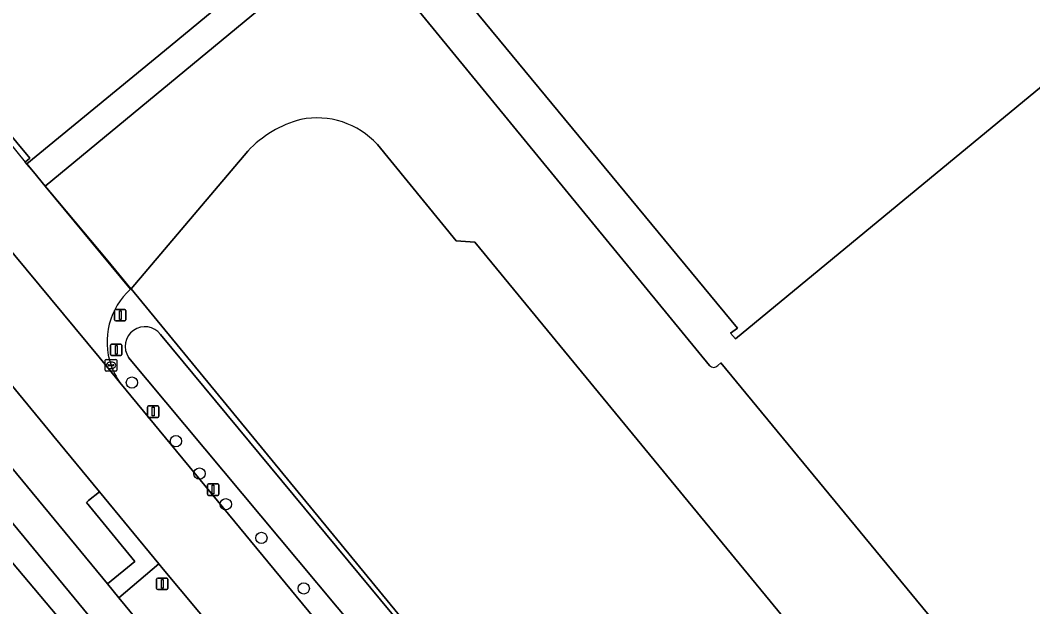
# Model space of a CAD drawing. Extents: x 156141 to 158132, y 385651 to 388333.
# Drawn here: x 157419.6 to 157507.3, y 386693.4 to 386744.2 of the extents above; entities that cross this region are included whole.
import ezdxf

# ---------------------------------------------------------------- set-up
doc = ezdxf.new("R2010")
doc.units = 0
for name, color, linetype in [('IMGEO_Afsluitpaal', 7, 'Continuous'), ('IMGEO_Berm_groen', 7, 'Continuous'), ('IMGEO_Boom', 7, 'Continuous'), ('IMGEO_Erf', 7, 'Continuous'), ('IMGEO_Fietspad_gesloten', 7, 'Continuous'), ('IMGEO_Groenvoorziening', 7, 'Continuous'), ('IMGEO_Hek', 7, 'Continuous'), ('IMGEO_Kolk', 7, 'Continuous'), ('IMGEO_Lichtmast', 7, 'Continuous'), ('IMGEO_Pand', 7, 'Continuous'), ('IMGEO_Rijbaan_lokaal_gesloten', 7, 'Continuous'), ('IMGEO_Rijbaan_lokaal_open', 7, 'Continuous'), ('IMGEO_Verkeersbordpaal', 7, 'Continuous'), ('IMGEO_Voetpad_open', 7, 'Continuous'), ('IMGEO_Waterloop', 7, 'Continuous')]:
    doc.layers.add(name, color=color, linetype=linetype)

msp = doc.modelspace()

# ---------------------------------------------------------------- linework, layer by layer
at = {"layer": 'IMGEO_Afsluitpaal'}
for p, q in [((157427.805, 386718.252), (157427.805, 386719.052)), ((157427.805, 386719.052), (157427.805, 386718.252)), ((157427.905, 386719.152), (157428.695, 386719.152)), ((157428.695, 386719.152), (157427.905, 386719.152)), ((157428.795, 386719.052), (157428.795, 386718.252)), ((157428.795, 386718.252), (157428.795, 386719.052)), ((157428.695, 386718.152), (157427.905, 386718.152)), ((157427.905, 386718.152), (157428.695, 386718.152)), ((157427.452, 386715.248), (157427.452, 386716.048)), ((157427.452, 386716.048), (157427.452, 386715.248)), ((157427.552, 386716.148), (157428.342, 386716.148)), ((157428.342, 386716.148), (157427.552, 386716.148)), ((157428.442, 386716.048), (157428.442, 386715.248)), ((157428.442, 386715.248), (157428.442, 386716.048)), ((157428.342, 386715.148), (157427.552, 386715.148)), ((157427.552, 386715.148), (157428.342, 386715.148))]:
    msp.add_line(p, q, dxfattribs=at)
for points in [[(157428.225, 386719.027), (157428.375, 386719.027), (157428.375, 386718.277), (157428.225, 386718.277), (157428.225, 386719.027)], [(157427.872, 386716.023), (157428.022, 386716.023), (157428.022, 386715.273), (157427.872, 386715.273), (157427.872, 386716.023)]]:
    msp.add_lwpolyline(points, dxfattribs=at)
for centre, start, end in [((157427.905, 386719.052), 90, 180), ((157427.905, 386719.052), 90, 180), ((157428.695, 386719.052), 0, 90), ((157428.695, 386719.052), 360, 90), ((157427.905, 386718.252), 180, 270), ((157427.905, 386718.252), 180, 270), ((157428.695, 386718.252), 270, 0), ((157428.695, 386718.252), 270, 0), ((157427.552, 386716.048), 90, 180), ((157427.552, 386716.048), 90, 180), ((157428.342, 386716.048), 0, 90), ((157428.342, 386716.048), 360, 90), ((157427.552, 386715.248), 180, 270), ((157427.552, 386715.248), 180, 270), ((157428.342, 386715.248), 270, 0), ((157428.342, 386715.248), 270, 0)]:
    msp.add_arc(centre, 0.1, start, end, dxfattribs=at)
at = {"layer": 'IMGEO_Berm_groen'}
for points in [[(157378.223, 386750), (157345.284, 386789.91), (157329.795, 386808.571), (157324.427, 386815.039), (157317.744, 386823.128), (157307.173, 386835.584), (157306.254, 386836.693), (157305.371, 386835.926), (157305.149, 386835.748), (157328.468, 386807.48), (157367.449, 386760.214), (157366.554, 386759.475), (157442.779, 386668.903), (157442.138, 386652.478), (157442.134, 386652.366), (157442.563, 386652.731), (157444.717, 386654.548), (157444.073, 386655.269), (157444.342, 386666.47), (157445.328, 386667.193), (157450.88, 386660.201), (157450.547, 386659.488), (157451.568, 386660.366)], [(157450.979, 386661.776), (157450.572, 386662.298), (157413.308, 386707.49), (157378.223, 386750)], [(157410.042, 386716.143), (157427.18, 386695.379), (157429.571, 386697.329), (157425.362, 386702.432), (157425.553, 386702.588), (157426.489, 386703.354), (157422.539, 386708.146), (157422.419, 386708.292), (157417.313, 386714.46)], [(157436.573, 386691.201), (157432.018, 386696.645), (157431.636, 386697.108), (157428.171, 386694.179), (157452.881, 386664.24), (157453.509, 386663.504), (157456.011, 386665.871)]]:
    msp.add_lwpolyline(points, dxfattribs=at)
at = {"layer": 'IMGEO_Boom'}
for centre in [(157429.31, 386712.814), (157433.117, 386707.739), (157435.158, 386704.93), (157437.436, 386702.279), (157440.518, 386699.359), (157444.183, 386694.993)]:
    msp.add_circle(centre, 0.489, dxfattribs=at)
at = {"layer": 'IMGEO_Erf'}
for points in [[(157412.852, 386741.41), (157420.467, 386732.254), (157420.079, 386731.909), (157420.215, 386731.745), (157432.115, 386741.538), (157646.497, 386918.505), (157641.162, 386925.191), (157675.386, 386953.474), (157665.205, 386965.961), (157666.09, 386976.096), (157640.766, 387006.801), (157631.33, 387007.594), (157586.506, 387062.133), (157532.387, 387063.158), (157516.684, 387082.285), (157486.84, 387083.007), (157471.255, 387105.248), (157329.827, 386988.111)], [(157646.497, 386918.505), (157432.115, 386741.538), (157420.215, 386731.745), (157420.778, 386731.065), (157421.8, 386729.832), (157548.344, 386834.378), (157551.881, 386836.434)], [(157510.187, 386740.207), (157500, 386731.808), (157481.563, 386716.607), (157481.148, 386717.104), (157481.735, 386717.522), (157455.902, 386748.832), (157455.364, 386748.396), (157454.955, 386748.913), (157456.274, 386750), (157500, 386786.033), (157548.204, 386825.757), (157587.263, 386778.42), (157602.573, 386791.059), (157587.931, 386808.796), (157649.446, 386859.568), (157645.949, 386863.811), (157651.886, 386868.678), (157668.599, 386848.435), (157672.955, 386852.048), (157677.421, 386846.673), (157673.056, 386843.068), (157687.689, 386825.348), (157750.989, 386877.616)], [(157367.18, 386603.495), (157379.256, 386613.387), (157384.147, 386607.494), (157395.427, 386613.635), (157433.089, 386644.724), (157438.365, 386649.162), (157442.134, 386652.366), (157442.138, 386652.478), (157442.779, 386668.903), (157366.554, 386759.475)], [(157453.017, 386746.603), (157453.28, 386746.078), (157465.896, 386730.658), (157479.306, 386714.28)], [(157439.347, 386732.862), (157429.239, 386720.934), (157498.496, 386636.57)], [(157458.988, 386724.974), (157457.392, 386725.092), (157450.558, 386733.435)], [(157537.512, 386633.609), (157507.494, 386669.816), (157506.562, 386670.927), (157504.842, 386672.218), (157499.285, 386675.982), (157458.988, 386724.974)], [(157480.046, 386714.292), (157480.309, 386714.531), (157517.831, 386668.968), (157517.249, 386668.499), (157539.435, 386641.627), (157541.323, 386637.302), (157576.455, 386594.594), (157579.203, 386594.355), (157609.674, 386557.288), (157705.222, 386636.31), (157705.856, 386640.468), (157706.31, 386644.316)]]:
    msp.add_lwpolyline(points, dxfattribs=at)
for centre, radius, start, end in [((157446.352, 386726.323), 9.583, 104.63542, 136.97173), ((157445.341, 386728.674), 7.063, 42.3823, 101.51204), ((157479.67, 386714.661), 0.527, 226.34316, 315.51492)]:
    msp.add_arc(centre, radius, start, end, dxfattribs=at)
at = {"layer": 'IMGEO_Fietspad_gesloten'}
msp.add_lwpolyline([(157413.308, 386707.49), (157450.572, 386662.298), (157452.881, 386664.24), (157428.171, 386694.179), (157427.18, 386695.379), (157410.042, 386716.143)], dxfattribs=at)
at = {"layer": 'IMGEO_Groenvoorziening'}
for points in [[(157500.222, 386634.47), (157500, 386634.738), (157498.496, 386636.57), (157429.239, 386720.934), (157429.199, 386720.899)], [(157431.788, 386716.982), (157464.266, 386677.772)], [(157461.774, 386675.786), (157429.02, 386714.993)], [(157428.271, 386712.826), (157470.805, 386661.255), (157479.667, 386650.565), (157483.034, 386646.48), (157483.924, 386647.181), (157500, 386627.557), (157502.998, 386623.897), (157502.207, 386623.214), (157505.182, 386619.57), (157517.421, 386604.722), (157565.103, 386546.875), (157567.565, 386543.981), (157567.777, 386544.06), (157568.503, 386543.136), (157568.963, 386542.557)]]:
    msp.add_lwpolyline(points, dxfattribs=at)
for centre, radius, start, end in [((157433.244, 386716.344), 6.092, 131.61009, 199.44669), ((157430.43, 386715.952), 1.705, 37.17989, 214.21984), ((157433.276, 386716.36), 6.127, 199.49097, 215.22761)]:
    msp.add_arc(centre, radius, start, end, dxfattribs=at)
at = {"layer": 'IMGEO_Hek'}
for points in [[(157420.215, 386731.745), (157432.115, 386741.538), (157646.497, 386918.505), (157641.162, 386925.191), (157675.386, 386953.474), (157665.205, 386965.961), (157666.09, 386976.096), (157640.766, 387006.801), (157631.33, 387007.594), (157586.506, 387062.133), (157532.387, 387063.158), (157516.684, 387082.285), (157486.84, 387083.007), (157471.255, 387105.248)], [(157367.449, 386760.214), (157366.554, 386759.475), (157442.779, 386668.903)], [(157405.264, 386750), (157412.601, 386741.13), (157420.075, 386731.915)], [(157420.778, 386731.065), (157420.075, 386731.915)], [(157427.26, 386723.345), (157420.778, 386731.065)], [(157429.239, 386720.934), (157427.26, 386723.345)], [(157498.496, 386636.57), (157429.239, 386720.934)]]:
    msp.add_lwpolyline(points, dxfattribs=at)
at = {"layer": 'IMGEO_Kolk'}
for p, q in [((157426.999, 386713.89), (157426.999, 386714.742)), ((157427.074, 386714.816), (157427.926, 386714.816)), ((157427.487, 386714.596), (157427.512, 386714.596)), ((157428, 386714.742), (157428, 386713.89)), ((157427.926, 386713.816), (157427.074, 386713.816)), ((157427.258, 386714.31), (157427.258, 386714.322)), ((157427.696, 386714.273), (157427.298, 386714.273)), ((157427.301, 386714.359), (157427.699, 386714.359)), ((157427.51, 386714.036), (157427.485, 386714.036)), ((157427.742, 386714.322), (157427.742, 386714.31))]:
    msp.add_line(p, q, dxfattribs=at)
for points in [[(157426.999, 386713.89), (157426.999, 386714.742)], [(157427.074, 386714.816), (157427.926, 386714.816)], [(157428, 386714.742), (157428, 386713.89)], [(157427.926, 386713.816), (157427.074, 386713.816)]]:
    msp.add_lwpolyline(points, dxfattribs=at)
for centre, radius, start, end in [((157427.076, 386714.74), 0.0765, 91.55205, 178.44795), ((157427.076, 386714.74), 0.0765, 91.55205, 178.44795), ((157427.924, 386714.74), 0.0765, 1.55205, 88.44795), ((157427.924, 386714.74), 0.0765, 1.55205, 88.44795), ((157427.076, 386713.892), 0.0765, 181.55205, 268.44795), ((157427.076, 386713.892), 0.0765, 181.55205, 268.44795), ((157427.298, 386714.319), 0.0403, 85.87752, 175.75265), ((157427.295, 386714.309), 0.0366, 178.93798, 274.71019), ((157427.699, 386714.316), 0.043, 264.86636, 352.45326), ((157427.703, 386714.321), 0.0386, 1.73085, 96.63898), ((157427.924, 386713.892), 0.0765, 271.55205, 358.44795), ((157427.924, 386713.892), 0.0765, 271.55205, 358.44795)]:
    msp.add_arc(centre, radius, start, end, dxfattribs=at)
for centre, major_axis, ratio, start_param, end_param in [((157427.486, 386714.316), (-0.387, 0.002), 0.722429, 4.712389, 7.853982), ((157427.511, 386714.316), (-0.39, 0.002), 0.717154, 1.570796, 4.712389)]:
    msp.add_ellipse(centre, major_axis=major_axis, ratio=ratio, start_param=start_param, end_param=end_param, dxfattribs=at)
at = {"layer": 'IMGEO_Lichtmast'}
for p, q in [((157435.844, 386703.146), (157435.844, 386703.946)), ((157435.844, 386703.946), (157435.844, 386703.146)), ((157435.944, 386704.046), (157436.734, 386704.046)), ((157436.734, 386704.046), (157435.944, 386704.046)), ((157436.834, 386703.946), (157436.834, 386703.146)), ((157436.834, 386703.146), (157436.834, 386703.946)), ((157436.734, 386703.046), (157435.944, 386703.046)), ((157435.944, 386703.046), (157436.734, 386703.046))]:
    msp.add_line(p, q, dxfattribs=at)
msp.add_lwpolyline([(157436.264, 386703.921), (157436.414, 386703.921), (157436.414, 386703.171), (157436.264, 386703.171), (157436.264, 386703.921)], dxfattribs=at)
for centre, start, end in [((157435.944, 386703.946), 90, 180), ((157435.944, 386703.946), 90, 180), ((157436.734, 386703.946), 0, 90), ((157436.734, 386703.946), 360, 90), ((157435.944, 386703.146), 180, 270), ((157435.944, 386703.146), 180, 270), ((157436.734, 386703.146), 270, 0), ((157436.734, 386703.146), 270, 0)]:
    msp.add_arc(centre, 0.1, start, end, dxfattribs=at)
at = {"layer": 'IMGEO_Pand'}
msp.add_lwpolyline([(157455.902, 386748.832), (157481.735, 386717.522), (157481.148, 386717.104), (157481.563, 386716.607), (157500, 386731.808), (157510.187, 386740.207), (157546.44, 386696.252), (157517.834, 386672.67), (157518.246, 386672.174), (157518.756, 386672.651), (157545.037, 386640.719), (157544.529, 386640.315), (157544.97, 386639.85), (157561.471, 386653.463), (157593.143, 386618.421), (157574.761, 386603.668), (157575.172, 386603.156), (157575.683, 386603.576), (157610.975, 386560.844)], dxfattribs=at)
at = {"layer": 'IMGEO_Rijbaan_lokaal_gesloten'}
msp.add_lwpolyline([(157417.313, 386714.46), (157422.419, 386708.292), (157422.539, 386708.146), (157426.489, 386703.354), (157431.636, 386697.108), (157432.018, 386696.645), (157436.573, 386691.201), (157454.834, 386669.244), (157470.805, 386661.255), (157428.271, 386712.826), (157426.465, 386715.016), (157411.846, 386732.615)], dxfattribs=at)
at = {"layer": 'IMGEO_Rijbaan_lokaal_open'}
for points in [[(157551.881, 386836.434), (157548.344, 386834.378), (157421.8, 386729.832), (157429.199, 386720.899), (157429.239, 386720.934), (157439.347, 386732.862)], [(157479.306, 386714.28), (157465.896, 386730.658), (157453.28, 386746.078), (157453.017, 386746.603)], [(157405.115, 386741.072), (157404.507, 386741.787), (157404.36, 386741.661), (157411.846, 386732.615), (157426.465, 386715.016), (157428.271, 386712.826)], [(157421.8, 386729.832), (157420.778, 386731.065), (157420.215, 386731.745), (157420.079, 386731.909), (157420.467, 386732.254), (157412.852, 386741.41), (157412.601, 386741.13)], [(157450.558, 386733.435), (157457.392, 386725.092), (157458.988, 386724.974), (157499.285, 386675.982), (157504.842, 386672.218), (157506.562, 386670.927), (157507.494, 386669.816), (157537.512, 386633.609), (157538.587, 386631.817), (157541.431, 386623.01), (157541.945, 386621.409), (157542.471, 386620.501), (157543.438, 386619.234), (157590.926, 386561.841), (157589.85, 386560.921), (157592.694, 386557.455), (157588.118, 386553.679), (157591.535, 386549.497), (157579.081, 386539.302), (157586.228, 386530.592), (157596.573, 386539.369)], [(157429.199, 386720.899), (157421.8, 386729.832)], [(157706.31, 386644.316), (157705.856, 386640.468), (157705.222, 386636.31), (157609.674, 386557.288), (157579.203, 386594.355), (157576.455, 386594.594), (157541.323, 386637.302), (157539.435, 386641.627), (157517.249, 386668.499), (157517.831, 386668.968), (157480.309, 386714.531), (157480.046, 386714.292)]]:
    msp.add_lwpolyline(points, dxfattribs=at)
for centre, radius, start, end in [((157446.352, 386726.323), 9.583, 104.63542, 136.97173), ((157445.341, 386728.674), 7.063, 42.3823, 101.51204), ((157433.244, 386716.344), 6.092, 131.61009, 199.44669), ((157433.276, 386716.36), 6.127, 199.49097, 215.22761), ((157479.67, 386714.661), 0.527, 226.34316, 315.51492)]:
    msp.add_arc(centre, radius, start, end, dxfattribs=at)
at = {"layer": 'IMGEO_Verkeersbordpaal'}
for p, q in [((157430.655, 386709.898), (157430.655, 386710.698)), ((157430.655, 386710.698), (157430.655, 386709.898)), ((157430.755, 386710.798), (157431.545, 386710.798)), ((157431.545, 386710.798), (157430.755, 386710.798)), ((157431.645, 386710.698), (157431.645, 386709.898)), ((157431.645, 386709.898), (157431.645, 386710.698)), ((157431.545, 386709.798), (157430.755, 386709.798)), ((157430.755, 386709.798), (157431.545, 386709.798)), ((157431.439, 386694.987), (157431.439, 386695.787)), ((157431.439, 386695.787), (157431.439, 386694.987)), ((157431.539, 386695.887), (157432.329, 386695.887)), ((157432.329, 386695.887), (157431.539, 386695.887)), ((157432.429, 386695.787), (157432.429, 386694.987)), ((157432.429, 386694.987), (157432.429, 386695.787)), ((157432.329, 386694.887), (157431.539, 386694.887)), ((157431.539, 386694.887), (157432.329, 386694.887))]:
    msp.add_line(p, q, dxfattribs=at)
for points in [[(157431.075, 386710.673), (157431.225, 386710.673), (157431.225, 386709.923), (157431.075, 386709.923), (157431.075, 386710.673)], [(157431.859, 386695.762), (157432.009, 386695.762), (157432.009, 386695.012), (157431.859, 386695.012), (157431.859, 386695.762)]]:
    msp.add_lwpolyline(points, dxfattribs=at)
for centre, start, end in [((157430.755, 386710.698), 90, 180), ((157430.755, 386710.698), 90, 180), ((157431.545, 386710.698), 0, 90), ((157431.545, 386710.698), 360, 90), ((157430.755, 386709.898), 180, 270), ((157430.755, 386709.898), 180, 270), ((157431.545, 386709.898), 270, 0), ((157431.545, 386709.898), 270, 0), ((157431.539, 386695.787), 90, 180), ((157431.539, 386695.787), 90, 180), ((157432.329, 386695.787), 0, 90), ((157432.329, 386695.787), 360, 90), ((157431.539, 386694.987), 180, 270), ((157431.539, 386694.987), 180, 270), ((157432.329, 386694.987), 270, 0), ((157432.329, 386694.987), 270, 0)]:
    msp.add_arc(centre, 0.1, start, end, dxfattribs=at)
at = {"layer": 'IMGEO_Voetpad_open'}
msp.add_lwpolyline([(157426.489, 386703.354), (157425.553, 386702.588), (157425.362, 386702.432), (157429.571, 386697.329), (157427.18, 386695.379), (157428.171, 386694.179), (157431.636, 386697.108)], close=True, dxfattribs=at)
at = {"layer": 'IMGEO_Waterloop'}
for points in [[(157464.266, 386677.772), (157431.788, 386716.982)], [(157429.02, 386714.993), (157461.774, 386675.786)]]:
    msp.add_lwpolyline(points, dxfattribs=at)
msp.add_arc((157430.43, 386715.952), 1.705, 37.17989, 214.21984, dxfattribs=at)

doc.saveas('drawing.dxf')
